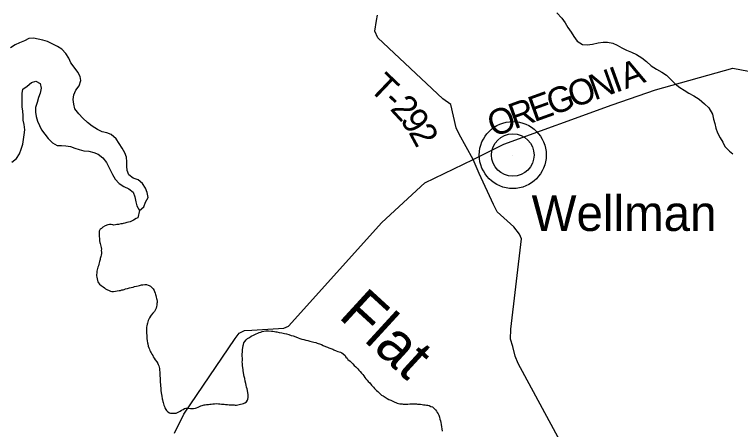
# Model space of a CAD drawing. Extents: x 1310247 to 1664935, y 284496 to 704931.
# Drawn here: x 1530131 to 1538644, y 540403 to 545270 of the extents above; entities that cross this region are included whole.
import ezdxf

# ---------------------------------------------------------------- set-up
doc = ezdxf.new("R2010")
doc.units = 0
for name, color, linetype in [('GM_X_City_Street_Text', 7, 'Continuous'), ('GM_X_County_Road_Text', 7, 'Continuous'), ('GM_X_County_Subdivision_Text', 7, 'Continuous'), ('GM_X_Interstate_Route', 7, 'Continuous'), ('GM_X_Major_River_Text', 7, 'Continuous'), ('GM_X_Minor_Lake_Text', 7, 'Continuous'), ('GM_X_Minor_River_Text', 7, 'Continuous'), ('GM_X_Township_Road', 7, 'Continuous'), ('GM_X_Township_Subdivision', 7, 'Continuous'), ('GM_X_Unincorporated', 7, 'Continuous')]:
    doc.layers.add(name, color=color, linetype=linetype)

msp = doc.modelspace()

# ---------------------------------------------------------------- linework, layer by layer
at = {"layer": 'GM_X_City_Street_Text'}
for points in [[(1531666.3, 543235.4), (1531633.1, 543290), (1531581.6, 543330.9), (1531523.8, 543349.8), (1531470.3, 543390.7), (1531453.1, 543441), (1531445.8, 543491.1), (1531446.6, 543543.2), (1531443.5, 543597.3), (1531424.2, 543647.7), (1531393, 543704.2), (1531357.8, 543758.8), (1531322.6, 543813.4), (1531265.3, 543864.3), (1531211.4, 543881.2), (1531159.5, 543896), (1531103.8, 543920.9), (1531040.3, 543959.9), (1530984.9, 544004.9), (1530931.5, 544055.8), (1530886.2, 544106.5), (1530837, 544165.3), (1530825.9, 544219.6), (1530816.7, 544273.8), (1530825.5, 544327.7), (1530850.4, 544381.3), (1530887.3, 544434.8), (1530908.3, 544494.6), (1530901.1, 544544.7), (1530873.8, 544595.2), (1530830.6, 544651.9), (1530789.3, 544704.6), (1530766.1, 544757.1), (1530730.9, 544813.7), (1530685.6, 544864.4), (1530634, 544895.3), (1530578.3, 544924.2), (1530516.6, 544953.2), (1530462.8, 544970), (1530408.9, 544982.8), (1530354.9, 544993.7), (1530298.8, 544990.6), (1530246.2, 544961.4), (1530189.7, 544938.2), (1530139.3, 544915), (1530084.6, 544879.8)], [(1530099.8, 543538.1), (1530152.6, 543581.3), (1530187.5, 543636.8), (1530208.4, 543692.6), (1530227.3, 543750.4), (1530236.2, 543806.3), (1530243.1, 543858.2), (1530250, 543916.2), (1530242.9, 543978.4), (1530233.7, 544032.6), (1530232.5, 544084.6), (1530227.3, 544134.8), (1530220.1, 544186.9), (1530218.9, 544237), (1530221.8, 544293), (1530218.5, 544343.1), (1530227.4, 544395), (1530278, 544430.3), (1530328.8, 544473.5), (1530381.1, 544488.8), (1530432.8, 544461.9), (1530442, 544405.7), (1530431, 544347.8), (1530412.2, 544296.1), (1530395.3, 544238.3), (1530378.3, 544178.5), (1530375.5, 544126.5), (1530382.7, 544074.3), (1530399.9, 544020), (1530423.2, 543969.5), (1530448.4, 543919.1), (1530485.7, 543868.5), (1530527, 543817.8), (1530574.3, 543765), (1530629.9, 543734.1), (1530682, 543735.3), (1530734.1, 543728.5), (1530786, 543721.6), (1530837.9, 543702.8), (1530889.7, 543686), (1530943.6, 543673.1), (1531003.6, 543666.2), (1531059.5, 543653.3), (1531111.3, 543632.5), (1531166.7, 543587.6), (1531208, 543532.9), (1531250.8, 543450.1), (1531278, 543393.6), (1531309.2, 543339.1), (1531358.5, 543288.3), (1531414.1, 543253.4), (1531469.7, 543224.5), (1531521.3, 543187.6), (1531542.4, 543131.3), (1531551.6, 543075.1), (1531566.8, 543024.8), (1531596.1, 542972.2), (1531646.8, 543015.5), (1531667.7, 543069.2), (1531698.7, 543124.8), (1531687.5, 543181.1), (1531666.3, 543235.4)]]:
    msp.add_lwpolyline(points, dxfattribs=at)
at = {"layer": 'GM_X_County_Road_Text'}
for points in [[(1532006.1, 540359.5), (1532114.7, 540583.8), (1532718.8, 541471.9), (1532764, 541533.2), (1532828.7, 541564), (1532912.9, 541568.5), (1533290, 541591.5), (1533344.6, 541616.5), (1534437.8, 542832), (1534943.6, 543297.3), (1535507.8, 543571.2), (1535869.9, 543750.7), (1537138.8, 544209.7), (1537647.1, 544388.5), (1538555.4, 544639.9), (1540764.8, 544218)], [(1536943.5, 539498), (1536038.4, 541175.5), (1536000.1, 541264.4), (1535976.2, 541375), (1535947.8, 541463.7), (1535952, 541577.8), (1536076.8, 542641.1), (1536053.8, 542695.6), (1535985.3, 542779), (1535790.4, 542954.9), (1535748, 543041.9), (1535578.8, 543405.6), (1535507.8, 543571.2)]]:
    msp.add_lwpolyline(points, dxfattribs=at)
at = {"layer": 'GM_X_County_Subdivision_Text'}
msp.add_lwpolyline([(1535507.8, 543571.2), (1535343.4, 543867.6), (1535310.3, 543940.2), (1535245.6, 544215.4), (1535152.2, 544280.7), (1534390.1, 544997.3), (1534357, 545073.8), (1534374.6, 545201.9), (1534389.4, 545261.8)], dxfattribs=at)
at = {"layer": 'GM_X_Major_River_Text'}
msp.add_line((1535974.2, 543622.3), (1535974.2, 543622.3), dxfattribs=at)
at = {"layer": 'GM_X_Minor_River_Text'}
for points in [[(1536490.1, 545288.6), (1536549.2, 545227.6), (1536588.5, 545172.9), (1536619.7, 545116.4), (1536656.9, 545063.8), (1536688.2, 545013.2), (1536729.4, 544958.5), (1536791, 544919.5), (1536847, 544914.6), (1536909.3, 544923.7), (1536973.6, 544938.7), (1537033.9, 544945.8), (1537084, 544947), (1537147.9, 544934), (1537199.6, 544909.1), (1537253.3, 544878.3), (1537308.9, 544851.4), (1537364.7, 544828.5), (1537424.4, 544799.5), (1537485.9, 544760.5), (1537543.4, 544717.6), (1537598.7, 544668.7), (1537658.2, 544627.7), (1537721.8, 544592.7), (1537775.4, 544559.8), (1537828.7, 544508.9), (1537878, 544458.1), (1537931.4, 544415.2), (1537983, 544382.4), (1538038.6, 544347.5), (1538096.2, 544314.6), (1538159.7, 544275.5), (1538223.1, 544224.5), (1538274.5, 544177.6), (1538315.4, 544102.9), (1538328.5, 544044.7), (1538341.7, 543990.4), (1538354.9, 543938.1), (1538374.1, 543881.8), (1538405.2, 543825.2), (1538436.5, 543774.7), (1538461.8, 543724.2), (1538517, 543667.3), (1538556.6, 543636.7)], [(1531596.1, 542972.2), (1531575.9, 542886.4), (1531557.6, 542876.7), (1531525, 542859.2), (1531510.7, 542851.4), (1531486.3, 542839.8), (1531468.1, 542836.1), (1531447.8, 542830.4), (1531425.5, 542824.8), (1531405.3, 542819.2), (1531391.1, 542815.4), (1531377, 542813.7), (1531350.7, 542808.1), (1531330.5, 542806.5), (1531314.4, 542804.8), (1531296.2, 542801.1), (1531282.2, 542805.4), (1531262.1, 542807.7), (1531244, 542808.1), (1531225.8, 542804.4), (1531195.3, 542792.9), (1531166.8, 542777.3), (1531152.4, 542761.5), (1531134, 542751.8), (1531123.4, 542727.9), (1531123, 542707.8), (1531122.5, 542689.8), (1531124.1, 542669.7), (1531127.5, 542639.5), (1531128.9, 542615.3), (1531132.5, 542597.2), (1531136.2, 542583.1), (1531140, 542569), (1531143.7, 542554.8), (1531145.3, 542538.7), (1531148.8, 542516.6), (1531148.5, 542500.5), (1531150.1, 542482.4), (1531149.7, 542466.3), (1531147.3, 542446.3), (1531142.9, 542430.3), (1531136.4, 542410.3), (1531136.1, 542396.3), (1531127.5, 542374.4), (1531123.1, 542356.4), (1531118.7, 542340.4), (1531114.3, 542322.4), (1531107.9, 542306.4), (1531103.5, 542290.4), (1531099.1, 542274.4), (1531096.8, 542260.4), (1531094.2, 542236.4), (1531093.9, 542222.3), (1531093.5, 542206.3), (1531097.1, 542188.1), (1531098.8, 542170), (1531104.3, 542149.8), (1531108, 542135.7), (1531113.8, 542121.5), (1531127.5, 542107.2), (1531145.3, 542090.8), (1531169.1, 542076.3), (1531185, 542066), (1531198.8, 542053.7), (1531214.7, 542045.4), (1531240.6, 542032.8), (1531254.5, 542026.6), (1531270.6, 542022.2), (1531290.7, 542021.9), (1531314.9, 542025.5), (1531335.1, 542029.1), (1531359.4, 542032.7), (1531373.5, 542034.4), (1531389.7, 542040.2), (1531403.9, 542041.9), (1531418, 542045.7), (1531432.3, 542051.4), (1531456.5, 542057), (1531478.9, 542064.6), (1531499.1, 542068.3), (1531521.3, 542073.9), (1531539.6, 542079.6), (1531559.8, 542083.2), (1531582.1, 542088.9), (1531596.2, 542092.6), (1531620.5, 542098.2), (1531634.7, 542099.9), (1531656.9, 542103.6), (1531677, 542103.2), (1531697, 542096.8), (1531711, 542092.5), (1531726.9, 542082.2)], [(1531726.9, 542082.2), (1531744.6, 542065.8), (1531756.4, 542051.5), (1531768.1, 542035.2), (1531773.8, 542021.1), (1531779.4, 542002.9), (1531785.1, 541986.7), (1531786.8, 541972.7), (1531792.5, 541956.5), (1531796.1, 541940.3), (1531799.8, 541926.2), (1531803.5, 541908.1), (1531803.1, 541894), (1531800.8, 541880), (1531798.3, 541859.9), (1531796, 541845.9), (1531791.6, 541827.9), (1531785.2, 541812), (1531772.6, 541788.1), (1531754, 541766.4), (1531733.3, 541744.7), (1531725, 541730.7), (1531712.5, 541712.9), (1531706.1, 541698.9), (1531699.7, 541683), (1531693.3, 541667), (1531688.9, 541651.1), (1531684.6, 541637.1), (1531682.2, 541619), (1531679.9, 541605), (1531679.3, 541578.9), (1531678.8, 541556.8), (1531680.3, 541534.7), (1531681.7, 541506.6), (1531681.2, 541484.5), (1531682.8, 541468.4), (1531686.2, 541442.2), (1531689.8, 541420.1), (1531693.5, 541405.9), (1531698.9, 541379.7), (1531704.5, 541359.5), (1531712.2, 541343.3), (1531715.9, 541329.2), (1531723.6, 541315), (1531731.4, 541300.8), (1531741.1, 541286.6), (1531750.8, 541270.3), (1531758.5, 541256.1), (1531768.2, 541239.9), (1531781.9, 541221.5), (1531799.5, 541197.1), (1531811.2, 541178.8), (1531814.9, 541164.7), (1531822.6, 541148.5), (1531826.3, 541134.4), (1531830, 541120.2), (1531831.4, 541094.1), (1531833, 541078), (1531834.7, 541063.9), (1531836.3, 541045.8), (1531836, 541029.7), (1531837.5, 541009.6), (1531838.9, 540981.5), (1531840.3, 540955.3), (1531841.9, 540935.2), (1531841.5, 540917.2), (1531844.8, 540885), (1531848.2, 540858.8), (1531851.7, 540832.6), (1531855.3, 540814.5), (1531856.8, 540794.4), (1531862.2, 540764.1), (1531865.9, 540750), (1531871.5, 540731.8), (1531875.2, 540717.7), (1531876.9, 540703.6), (1531880.6, 540689.5), (1531888.3, 540671.3), (1531894, 540655.1), (1531903.7, 540638.8), (1531913.4, 540624.6), (1531929.1, 540608.3), (1531947, 540597.9), (1531961.1, 540595.6), (1531975.1, 540593.3), (1531989.2, 540593.1), (1532009.3, 540592.7), (1532025.5, 540594.4), (1532043.7, 540602.1), (1532058, 540609.9), (1532074.3, 540619.7), (1532090.7, 540629.4), (1532109, 540639.1), (1532125.3, 540648.9), (1532139.5, 540652.6), (1532157.7, 540654.3), (1532175.8, 540654), (1532193.8, 540649.6), (1532211.9, 540649.3), (1532230, 540648.9), (1532252.3, 540654.6)], [(1532252.3, 540654.6), (1532266.5, 540658.3), (1532284.7, 540666), (1532299, 540671.8), (1532315.2, 540679.5), (1532331.4, 540683.2), (1532353.7, 540690.9), (1532367.9, 540692.6), (1532384, 540694.3), (1532406.2, 540697.9), (1532420.4, 540699.7), (1532436.5, 540701.4), (1532456.7, 540703), (1532474.8, 540704.7), (1532497, 540706.3), (1532521.1, 540703.9), (1532539.2, 540703.5), (1532559.3, 540701.2), (1532575.4, 540698.9), (1532589.4, 540698.6), (1532603.5, 540696.3), (1532627.6, 540695.9), (1532649.7, 540693.5), (1532663.8, 540693.2), (1532681.9, 540692.9), (1532706, 540690.4), (1532720.1, 540690.2), (1532734.2, 540689.9), (1532750.3, 540691.7), (1532766.5, 540695.4), (1532782.7, 540699.1), (1532800.9, 540702.8), (1532817.1, 540706.5), (1532831.4, 540714.3), (1532849.8, 540728), (1532864.3, 540745.8), (1532868.6, 540759.8), (1532871, 540777.8), (1532871.4, 540791.9), (1532871.8, 540811.9), (1532868.2, 540832.1), (1532862.8, 540860.3), (1532859.3, 540880.5), (1532851.7, 540900.7), (1532848.1, 540922.8), (1532844.5, 540941), (1532837.2, 540971.3), (1532829.7, 540999.5), (1532824.3, 541023.7), (1532820.7, 541045.9), (1532815.2, 541070.1), (1532811.7, 541090.2), (1532812, 541104.3), (1532806.5, 541130.5), (1532805, 541150.6), (1532803.5, 541174.7), (1532801.9, 541194.8), (1532802.4, 541212.9), (1532802.9, 541237), (1532801.5, 541265.2), (1532802, 541285.2), (1532804.7, 541315.3), (1532805.2, 541341.4), (1532807.7, 541361.4), (1532812.3, 541387.5), (1532816.7, 541401.5), (1532821.1, 541419.5), (1532831.5, 541433.3), (1532848.1, 541455.1), (1532862.5, 541468.9), (1532884.9, 541482.6), (1532907.4, 541496.2), (1532931.8, 541509.8), (1532950.1, 541515.5), (1532964.4, 541523.3), (1532984.7, 541533), (1533000.9, 541538.7), (1533019.2, 541546.4), (1533035.5, 541552.1), (1533055.7, 541555.8), (1533077.9, 541561.4), (1533092, 541561.1), (1533110.1, 541560.8), (1533144.3, 541558.2), (1533160.4, 541555.9), (1533180.4, 541551.5), (1533194.4, 541549.2), (1533208.5, 541546.9), (1533234.5, 541542.4), (1533266.6, 541535.8), (1533296.6, 541529.3), (1533320.7, 541524.8), (1533346.7, 541516.3), (1533376.6, 541505.7), (1533398.7, 541501.3), (1533428.6, 541488.7), (1533456.5, 541478.1), (1533478.5, 541471.7), (1533500.4, 541461.3), (1533522.5, 541456.8), (1533546.5, 541452.4)], [(1533546.5, 541452.4), (1533570.6, 541447.9), (1533592.5, 541439.5), (1533610.6, 541435.1), (1533640.6, 541426.6), (1533662.6, 541422.1), (1533678.6, 541415.8), (1533692.6, 541411.5), (1533708.6, 541407.2), (1533730.5, 541398.8), (1533748.4, 541386.4), (1533776.4, 541377.9), (1533800.3, 541367.4), (1533818.3, 541361), (1533840.2, 541352.6), (1533862.2, 541344.2), (1533876.1, 541335.9), (1533902, 541327.4), (1533924, 541318.9), (1533938, 541314.7), (1533954, 541308.3), (1533967.9, 541302.1), (1533985.8, 541291.7), (1534009.5, 541271.2), (1534017.1, 541253), (1534033, 541240.6), (1534040.6, 541224.4), (1534066.4, 541205.9), (1534084.1, 541187.5), (1534099.9, 541173.1), (1534113.5, 541154.8), (1534133.3, 541136.3), (1534154.9, 541113.9), (1534166.7, 541099.6), (1534182.4, 541083.2), (1534198.1, 541064.9), (1534213.8, 541046.5), (1534225.5, 541032.2), (1534239.2, 541013.9), (1534248.9, 540997.7), (1534264.7, 540983.3), (1534278.4, 540965), (1534296.1, 540948.6), (1534315.7, 540924.1), (1534339.3, 540899.6), (1534353, 540883.3), (1534374.6, 540858.8), (1534390.5, 540848.4), (1534410.1, 540828), (1534435.9, 540807.4), (1534455.8, 540797), (1534477.5, 540780.6), (1534499.4, 540768.1), (1534521.2, 540755.7), (1534545.2, 540745.2), (1534567.1, 540734.7), (1534589, 540724.3), (1534603, 540720), (1534618.9, 540713.7), (1534634.9, 540707.4), (1534651, 540705.1), (1534675.1, 540702.6), (1534689.1, 540700.4), (1534709.2, 540700), (1534727.4, 540701.7), (1534741.5, 540701.4), (1534765.6, 540703), (1534785.8, 540702.6), (1534812, 540704.2), (1534826.1, 540703.9), (1534844.2, 540703.6), (1534858.2, 540701.3), (1534872.3, 540701), (1534890.4, 540698.7), (1534910.4, 540696.3), (1534928.5, 540694), (1534944.6, 540691.7), (1534960.6, 540689.4), (1534978.7, 540687), (1534992.7, 540682.8), (1535014.6, 540674.3), (1535030.6, 540668), (1535048.3, 540651.6), (1535068, 540633.2), (1535079.8, 540616.9), (1535085.5, 540602.7), (1535097.2, 540586.4), (1535104.9, 540570.2), (1535114.4, 540546), (1535119.9, 540523.8), (1535125.5, 540503.6), (1535129.1, 540483.4), (1535134.7, 540463.2), (1535138.1, 540435.1), (1535141.5, 540408.9), (1535144.9, 540382.7)]]:
    msp.add_lwpolyline(points, dxfattribs=at)
at = {"layer": 'GM_X_Unincorporated'}
for radius in [392.8, 249]:
    msp.add_circle((1535974.2, 543622.3), radius, dxfattribs=at)

# ---------------------------------------------------------------- texts
at = {"layer": 'GM_X_Interstate_Route'}
msp.add_text('Wellman', height=417, rotation=0.00001, dxfattribs=at).set_placement((1536194.9, 542731.5))
at = {"layer": 'GM_X_Minor_Lake_Text'}
msp.add_text('Flat', height=499.95, rotation=317.49949, dxfattribs=at).set_placement((1533918, 541721.1))
at = {"layer": 'GM_X_Township_Road'}
for s, rotation, p in [('A', 19.81971, (1537296.4, 544392.3)), ('I', 19.82214, (1537180.5, 544350.5)), ('N', 19.81971, (1536932.1, 544261)), ('O', 19.81971, (1536683.8, 544171.5)), ('G', 19.81971, (1536435.4, 544082)), ('E', 19.82017, (1536224.3, 544005.9)), ('R', 19.85073, (1535992.6, 543922.2)), ('O', 21.39555, (1535748.8, 543826.7))]:
    msp.add_text(s, height=300, rotation=rotation, dxfattribs=at).set_placement(p)
at = {"layer": 'GM_X_Township_Subdivision'}
for s, rotation, p in [('T', 316.44424, (1534276.7, 544394.3)), ('-', 316.44424, (1534439.4, 544239.7)), ('2', 312.83269, (1534525.1, 544158.3)), ('9', 305.6096, (1534644.5, 544030.5)), ('2', 298.38651, (1534746.8, 543888.8))]:
    msp.add_text(s, height=300, rotation=rotation, dxfattribs=at).set_placement(p)

doc.saveas('drawing.dxf')
